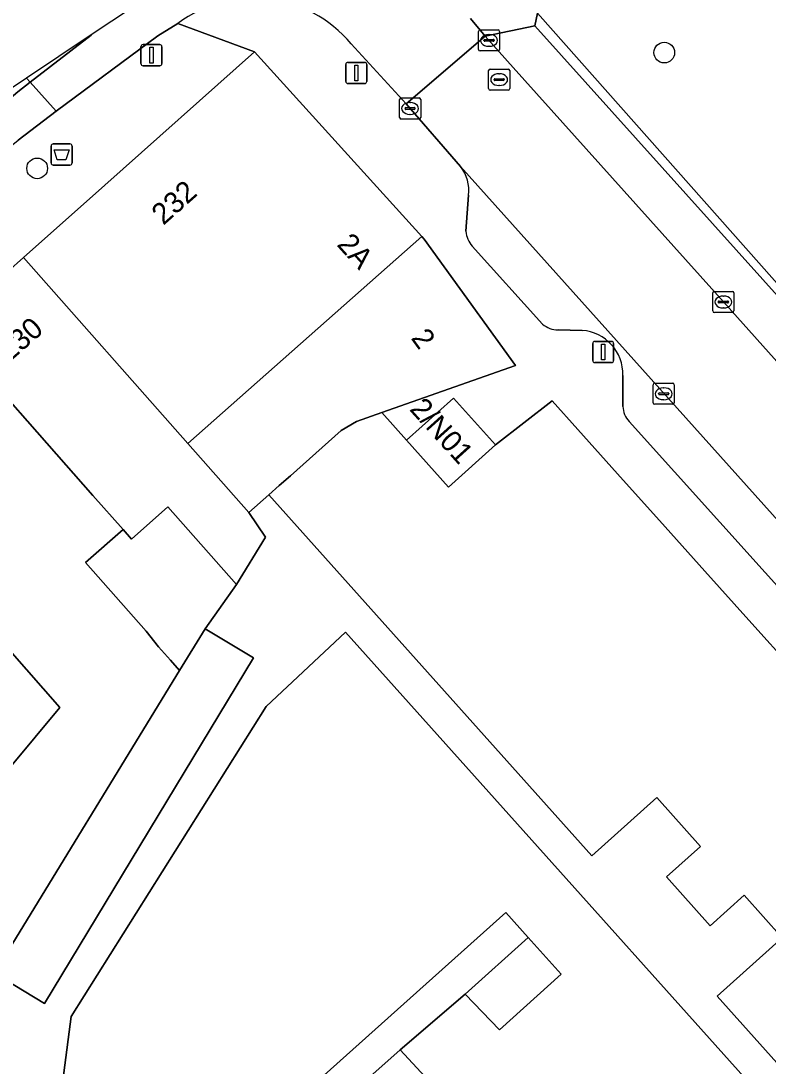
# Model space of a CAD drawing. Extents: x 162172 to 163187, y 382874 to 383685.
# Drawn here: x 162813.28 to 162848.64, y 383607.91 to 383657.38 of the extents above; entities that cross this region are included whole.
import ezdxf

# ---------------------------------------------------------------- set-up
doc = ezdxf.new("R2010")
doc.units = 0
for name, color, linetype in [('IMGEO_Afvalbak', 7, 'Continuous'), ('IMGEO_Boom', 7, 'Continuous'), ('IMGEO_Erf', 7, 'Continuous'), ('IMGEO_Hek', 7, 'Continuous'), ('IMGEO_Kolk', 7, 'Continuous'), ('IMGEO_Lichtmast', 7, 'Continuous'), ('IMGEO_Pand', 7, 'Continuous'), ('IMGEO_Pand_nummerreeks', 7, 'Continuous'), ('IMGEO_Parkeervlak_open', 7, 'Continuous'), ('IMGEO_Rijbaan_lokaal_gesloten', 7, 'Continuous'), ('IMGEO_Rijbaan_lokaal_open', 7, 'Continuous'), ('IMGEO_Rioolput', 7, 'Continuous'), ('IMGEO_Voetpad_open', 7, 'Continuous')]:
    doc.layers.add(name, color=color, linetype=linetype)

msp = doc.modelspace()

# ---------------------------------------------------------------- linework, layer by layer
at = {"layer": 'IMGEO_Afvalbak'}
for p, q in [((162814.707, 383650.659), (162814.707, 383651.459)), ((162814.707, 383651.459), (162814.707, 383650.659)), ((162814.807, 383651.559), (162815.597, 383651.559)), ((162815.597, 383651.559), (162814.807, 383651.559)), ((162815.697, 383651.459), (162815.697, 383650.659)), ((162815.697, 383650.659), (162815.697, 383651.459)), ((162815.597, 383650.559), (162814.807, 383650.559)), ((162814.807, 383650.559), (162815.597, 383650.559))]:
    msp.add_line(p, q, dxfattribs=at)
msp.add_lwpolyline([(162814.85, 383651.273), (162815.554, 383651.273), (162815.405, 383650.803), (162814.999, 383650.803), (162814.85, 383651.273)], dxfattribs=at)
for centre, start, end in [((162814.807, 383651.459), 90, 180), ((162814.807, 383651.459), 90, 180), ((162815.597, 383651.459), 0, 90), ((162815.597, 383651.459), 360, 90), ((162814.807, 383650.659), 180, 270), ((162814.807, 383650.659), 180, 270), ((162815.597, 383650.659), 270, 0), ((162815.597, 383650.659), 270, 0)]:
    msp.add_arc(centre, 0.1, start, end, dxfattribs=at)
at = {"layer": 'IMGEO_Boom'}
for centre in [(162843.728, 383655.881), (162814.048, 383650.402)]:
    msp.add_circle(centre, 0.489, dxfattribs=at)
at = {"layer": 'IMGEO_Erf'}
for points in [[(162916.808, 383645.252), (162917.022, 383645.318), (162905.854, 383676.941), (162900.86, 383679.518), (162900.856, 383679.351), (162896.033, 383677.873), (162891.968, 383676.595), (162891.808, 383676.545), (162838.673, 383660.196), (162837.735, 383657.749), (162837.594, 383657.15), (162860.297, 383631.879), (162881.252, 383608.295), (162909.981, 383576.237), (162910.86, 383575.728)], [(162811.517, 383620.568), (162815.127, 383624.888), (162811.157, 383629.382)], [(162855.634, 383598.303), (162828.636, 383628.454), (162824.889, 383624.929), (162815.65, 383610.257), (162814.957, 383604.925)], [(162819.337, 383600.047), (162836.228, 383615.172), (162837.28, 383613.997), (162838.848, 383612.252), (162835.929, 383609.631), (162834.297, 383611.319), (162831.229, 383608.674), (162832.804, 383606.977)]]:
    msp.add_lwpolyline(points, dxfattribs=at)
msp.add_lwpolyline([(162822.004, 383628.612), (162823.477, 383630.706), (162820.238, 383634.373), (162818.514, 383632.85), (162818.112, 383633.305), (162816.34, 383631.74), (162819.208, 383628.493), (162819.791, 383627.755), (162820.352, 383627.12), (162820.787, 383626.628)], close=True, dxfattribs=at)
at = {"layer": 'IMGEO_Hek'}
msp.add_lwpolyline([(162837.735, 383657.749), (162909.951, 383576.274), (162910.848, 383575.766), (162911.823, 383575.526), (162912.895, 383575.736)], dxfattribs=at)
at = {"layer": 'IMGEO_Kolk'}
for p, q in [((162834.933, 383656.033), (162834.933, 383656.885)), ((162835.008, 383656.959), (162835.86, 383656.959)), ((162835.421, 383656.739), (162835.446, 383656.739)), ((162835.934, 383656.885), (162835.934, 383656.033)), ((162835.192, 383656.453), (162835.192, 383656.465)), ((162835.63, 383656.416), (162835.232, 383656.416)), ((162835.235, 383656.502), (162835.633, 383656.502)), ((162835.444, 383656.179), (162835.419, 383656.179)), ((162835.676, 383656.465), (162835.676, 383656.453)), ((162835.86, 383655.959), (162835.008, 383655.959)), ((162831.197, 383652.809), (162831.197, 383653.661)), ((162831.272, 383653.735), (162832.124, 383653.735)), ((162832.198, 383653.661), (162832.198, 383652.809)), ((162831.456, 383653.229), (162831.456, 383653.241)), ((162831.894, 383653.192), (162831.496, 383653.192)), ((162831.499, 383653.278), (162831.897, 383653.278)), ((162831.685, 383653.515), (162831.71, 383653.515)), ((162831.94, 383653.241), (162831.94, 383653.229)), ((162832.124, 383652.735), (162831.272, 383652.735)), ((162831.708, 383652.955), (162831.683, 383652.955)), ((162846.025, 383643.65), (162846.025, 383644.502)), ((162846.1, 383644.576), (162846.952, 383644.576)), ((162846.513, 383644.356), (162846.538, 383644.356)), ((162847.026, 383644.502), (162847.026, 383643.65)), ((162846.284, 383644.07), (162846.284, 383644.082)), ((162846.722, 383644.033), (162846.324, 383644.033)), ((162846.327, 383644.119), (162846.725, 383644.119)), ((162846.536, 383643.796), (162846.511, 383643.796)), ((162846.768, 383644.082), (162846.768, 383644.07)), ((162846.952, 383643.576), (162846.1, 383643.576)), ((162843.275, 383640.232), (162844.127, 383640.232)), ((162843.2, 383639.306), (162843.2, 383640.158)), ((162843.459, 383639.726), (162843.459, 383639.738)), ((162843.502, 383639.775), (162843.9, 383639.775)), ((162843.688, 383640.012), (162843.713, 383640.012)), ((162843.943, 383639.738), (162843.943, 383639.726)), ((162844.201, 383640.158), (162844.201, 383639.306)), ((162844.127, 383639.232), (162843.275, 383639.232)), ((162843.897, 383639.689), (162843.499, 383639.689)), ((162843.711, 383639.452), (162843.686, 383639.452))]:
    msp.add_line(p, q, dxfattribs=at)
for points in [[(162834.933, 383656.033), (162834.933, 383656.885)], [(162835.008, 383656.959), (162835.86, 383656.959)], [(162835.934, 383656.885), (162835.934, 383656.033)], [(162835.86, 383655.959), (162835.008, 383655.959)], [(162831.197, 383652.809), (162831.197, 383653.661)], [(162831.272, 383653.735), (162832.124, 383653.735)], [(162832.198, 383653.661), (162832.198, 383652.809)], [(162832.124, 383652.735), (162831.272, 383652.735)], [(162846.025, 383643.65), (162846.025, 383644.502)], [(162846.1, 383644.576), (162846.952, 383644.576)], [(162847.026, 383644.502), (162847.026, 383643.65)], [(162846.952, 383643.576), (162846.1, 383643.576)], [(162843.275, 383640.232), (162844.127, 383640.232)], [(162843.2, 383639.306), (162843.2, 383640.158)], [(162844.201, 383640.158), (162844.201, 383639.306)], [(162844.127, 383639.232), (162843.275, 383639.232)]]:
    msp.add_lwpolyline(points, dxfattribs=at)
for centre, radius, start, end in [((162835.01, 383656.883), 0.0765, 91.552, 178.448), ((162835.01, 383656.883), 0.0765, 91.552, 178.448), ((162835.858, 383656.883), 0.0765, 1.552, 88.448), ((162835.858, 383656.883), 0.0765, 1.552, 88.448), ((162835.01, 383656.035), 0.0765, 181.552, 268.448), ((162835.01, 383656.035), 0.0765, 181.552, 268.448), ((162835.232, 383656.462), 0.0403, 85.8775, 175.7526), ((162835.229, 383656.452), 0.0366, 178.938, 274.7102), ((162835.633, 383656.459), 0.043, 264.8664, 352.4533), ((162835.637, 383656.464), 0.0386, 1.7309, 96.639), ((162835.858, 383656.035), 0.0765, 271.552, 358.448), ((162835.858, 383656.035), 0.0765, 271.552, 358.448), ((162831.274, 383653.659), 0.0765, 91.552, 178.448), ((162831.274, 383653.659), 0.0765, 91.552, 178.448), ((162832.122, 383653.659), 0.0765, 1.552, 88.448), ((162832.122, 383653.659), 0.0765, 1.552, 88.448), ((162831.496, 383653.238), 0.0403, 85.8775, 175.7526), ((162831.493, 383653.228), 0.0366, 178.938, 274.7102), ((162831.897, 383653.235), 0.043, 264.8664, 352.4533), ((162831.901, 383653.24), 0.0386, 1.7309, 96.639), ((162831.274, 383652.811), 0.0765, 181.552, 268.448), ((162831.274, 383652.811), 0.0765, 181.552, 268.448), ((162832.122, 383652.811), 0.0765, 271.552, 358.448), ((162832.122, 383652.811), 0.0765, 271.552, 358.448), ((162846.102, 383644.5), 0.0765, 91.552, 178.448), ((162846.102, 383644.5), 0.0765, 91.552, 178.448), ((162846.95, 383644.5), 0.0765, 1.552, 88.448), ((162846.95, 383644.5), 0.0765, 1.552, 88.448), ((162846.324, 383644.079), 0.0403, 85.8775, 175.7526), ((162846.321, 383644.069), 0.0366, 178.938, 274.7102), ((162846.725, 383644.076), 0.043, 264.8664, 352.4533), ((162846.729, 383644.081), 0.0386, 1.7309, 96.639), ((162846.102, 383643.652), 0.0765, 181.552, 268.448), ((162846.102, 383643.652), 0.0765, 181.552, 268.448), ((162846.95, 383643.652), 0.0765, 271.552, 358.448), ((162846.95, 383643.652), 0.0765, 271.552, 358.448), ((162843.277, 383640.156), 0.0765, 91.552, 178.448), ((162843.277, 383640.156), 0.0765, 91.552, 178.448), ((162844.125, 383640.156), 0.0765, 1.552, 88.448), ((162844.125, 383640.156), 0.0765, 1.552, 88.448), ((162843.499, 383639.735), 0.0403, 85.8775, 175.7526), ((162843.496, 383639.725), 0.0366, 178.938, 274.7102), ((162843.9, 383639.732), 0.043, 264.8664, 352.4533), ((162843.904, 383639.737), 0.0386, 1.7309, 96.639), ((162843.277, 383639.308), 0.0765, 181.552, 268.448), ((162843.277, 383639.308), 0.0765, 181.552, 268.448), ((162844.125, 383639.308), 0.0765, 271.552, 358.448), ((162844.125, 383639.308), 0.0765, 271.552, 358.448)]:
    msp.add_arc(centre, radius, start, end, dxfattribs=at)
for centre, major_axis, ratio, start_param, end_param in [((162835.42, 383656.459), (-0.387, 0.002), 0.722429, 4.712389, 7.853982), ((162835.445, 383656.459), (-0.39, 0.002), 0.717154, 1.570796, 4.712389), ((162831.684, 383653.235), (-0.387, 0.002), 0.722429, 4.712389, 7.853982), ((162831.709, 383653.235), (-0.39, 0.002), 0.717154, 1.570796, 4.712389), ((162846.512, 383644.076), (-0.387, 0.002), 0.722429, 4.712389, 7.853982), ((162846.537, 383644.076), (-0.39, 0.002), 0.717154, 1.570796, 4.712389), ((162843.687, 383639.732), (-0.387, 0.002), 0.722429, 4.712389, 7.853982), ((162843.712, 383639.732), (-0.39, 0.002), 0.717154, 1.570796, 4.712389)]:
    msp.add_ellipse(centre, major_axis=major_axis, ratio=ratio, start_param=start_param, end_param=end_param, dxfattribs=at)
at = {"layer": 'IMGEO_Lichtmast'}
for p, q in [((162818.961, 383655.357), (162818.961, 383656.157)), ((162818.961, 383656.157), (162818.961, 383655.357)), ((162819.061, 383656.257), (162819.851, 383656.257)), ((162819.851, 383656.257), (162819.061, 383656.257)), ((162819.951, 383656.157), (162819.951, 383655.357)), ((162819.951, 383655.357), (162819.951, 383656.157)), ((162819.851, 383655.257), (162819.061, 383655.257)), ((162819.061, 383655.257), (162819.851, 383655.257)), ((162828.655, 383654.518), (162828.655, 383655.318)), ((162828.655, 383655.318), (162828.655, 383654.518)), ((162828.755, 383655.418), (162829.545, 383655.418)), ((162829.545, 383655.418), (162828.755, 383655.418)), ((162829.645, 383655.318), (162829.645, 383654.518)), ((162829.645, 383654.518), (162829.645, 383655.318)), ((162829.545, 383654.418), (162828.755, 383654.418)), ((162828.755, 383654.418), (162829.545, 383654.418)), ((162840.44, 383642.209), (162841.23, 383642.209)), ((162841.23, 383642.209), (162840.44, 383642.209)), ((162840.34, 383641.309), (162840.34, 383642.109)), ((162840.34, 383642.109), (162840.34, 383641.309)), ((162841.33, 383642.109), (162841.33, 383641.309)), ((162841.33, 383641.309), (162841.33, 383642.109)), ((162841.23, 383641.209), (162840.44, 383641.209)), ((162840.44, 383641.209), (162841.23, 383641.209))]:
    msp.add_line(p, q, dxfattribs=at)
for points in [[(162819.381, 383656.132), (162819.531, 383656.132), (162819.531, 383655.382), (162819.381, 383655.382), (162819.381, 383656.132)], [(162829.075, 383655.293), (162829.225, 383655.293), (162829.225, 383654.543), (162829.075, 383654.543), (162829.075, 383655.293)], [(162840.76, 383642.084), (162840.91, 383642.084), (162840.91, 383641.334), (162840.76, 383641.334), (162840.76, 383642.084)]]:
    msp.add_lwpolyline(points, dxfattribs=at)
for centre, start, end in [((162819.061, 383656.157), 90, 180), ((162819.061, 383656.157), 90, 180), ((162819.851, 383656.157), 0, 90), ((162819.851, 383656.157), 360, 90), ((162819.061, 383655.357), 180, 270), ((162819.061, 383655.357), 180, 270), ((162819.851, 383655.357), 270, 0), ((162819.851, 383655.357), 270, 0), ((162828.755, 383655.318), 90, 180), ((162828.755, 383655.318), 90, 180), ((162829.545, 383655.318), 0, 90), ((162829.545, 383655.318), 360, 90), ((162828.755, 383654.518), 180, 270), ((162828.755, 383654.518), 180, 270), ((162829.545, 383654.518), 270, 0), ((162829.545, 383654.518), 270, 0), ((162840.44, 383642.109), 90, 180), ((162840.44, 383642.109), 90, 180), ((162841.23, 383642.109), 0, 90), ((162841.23, 383642.109), 360, 90), ((162840.44, 383641.309), 180, 270), ((162840.44, 383641.309), 180, 270), ((162841.23, 383641.309), 270, 0), ((162841.23, 383641.309), 270, 0)]:
    msp.add_arc(centre, 0.1, start, end, dxfattribs=at)
at = {"layer": 'IMGEO_Pand'}
for points in [[(162821.179, 383637.375), (162832.256, 383647.169), (162824.34, 383655.915), (162817.242, 383649.598), (162813.403, 383646.181)], [(162825.009, 383634.943), (162825.508, 383635.388), (162826.031, 383635.854), (162828.438, 383637.999), (162829.155, 383638.421), (162830.355, 383638.844), (162836.681, 383641.076), (162832.368, 383647.045), (162832.256, 383647.169), (162821.179, 383637.375), (162824.067, 383634.105)], [(162813.403, 383646.181), (162809.673, 383642.861), (162816.689, 383634.916), (162818.112, 383633.305), (162818.514, 383632.85), (162820.238, 383634.373), (162823.477, 383630.706), (162824.85, 383632.95), (162824.067, 383634.105), (162821.179, 383637.375)], [(162816.34, 383631.74), (162818.112, 383633.305), (162816.689, 383634.916), (162809.673, 383642.861), (162801.961, 383635.997), (162809.272, 383627.717), (162809.442, 383627.867), (162811.157, 383629.382), (162815.127, 383624.888), (162811.517, 383620.568), (162812.415, 383619.38), (162802.449, 383608.311), (162800.881, 383606.569), (162800.509, 383606.156), (162805.094, 383601.047), (162812.005, 383612.313), (162820.787, 383626.628), (162820.352, 383627.12), (162819.791, 383627.755), (162819.208, 383628.493)], [(162835.743, 383637.307), (162833.756, 383639.528), (162831.527, 383637.534), (162833.514, 383635.313)], [(162822.004, 383628.612), (162820.787, 383626.628), (162812.005, 383612.313), (162814.391, 383610.869), (162824.289, 383627.23)], [(162837.28, 383613.997), (162834.297, 383611.319), (162835.929, 383609.631), (162838.848, 383612.252)], [(162831.229, 383608.674), (162828.358, 383606.114), (162829.938, 383604.354), (162832.804, 383606.977)]]:
    msp.add_lwpolyline(points, close=True, dxfattribs=at)
msp.add_lwpolyline([(162849.883, 383626.617), (162847.728, 383629.021), (162845.652, 383631.337), (162843.499, 383633.738), (162841.788, 383635.647), (162839.637, 383638.046), (162838.423, 383639.401), (162835.743, 383637.307), (162833.514, 383635.313), (162831.527, 383637.534), (162830.355, 383638.844), (162829.155, 383638.421), (162828.438, 383637.999), (162826.031, 383635.854), (162825.508, 383635.388), (162825.009, 383634.943), (162840.291, 383617.86), (162843.376, 383620.62), (162845.446, 383618.306), (162843.829, 383616.86), (162845.894, 383614.551), (162847.511, 383615.998), (162849.314, 383613.982), (162846.229, 383611.222), (162853.503, 383603.091)], dxfattribs=at)
at = {"layer": 'IMGEO_Parkeervlak_open'}
for points in [[(162868.397, 383612.205), (162834.085, 383650.483)], [(162834.461, 383649.127), (162834.341, 383647.423)], [(162834.64, 383646.714), (162837.971, 383643.026)], [(162838.702, 383642.753), (162839.838, 383642.734)], [(162841.766, 383640.595), (162841.77, 383639.134)], [(162842.061, 383638.426), (162852.797, 383626.499)]]:
    msp.add_lwpolyline(points, dxfattribs=at)
for centre, radius, start, end in [((162832.664, 383649.359), 1.812, 352.6502, 38.3457), ((162835.628, 383647.548), 1.293, 185.5536, 220.1788), ((162838.705, 383643.876), 1.123, 229.1976, 269.845), ((162839.687, 383640.659), 2.08, 358.228, 85.8322), ((162842.797, 383639.142), 1.027, 180.4574, 224.2296)]:
    msp.add_arc(centre, radius, start, end, dxfattribs=at)
at = {"layer": 'IMGEO_Rijbaan_lokaal_gesloten'}
msp.add_lwpolyline([(162816.61, 383656.714), (162813.538, 383654.666), (162813.712, 383654.475), (162816.606, 383656.711)], close=True, dxfattribs=at)
for points in [[(162575.926, 383440.306), (162578.565, 383444.116), (162582.633, 383450.258), (162596.824, 383462.654), (162637.568, 383498.615), (162689.014, 383544.186), (162734.284, 383584.449), (162759.283, 383606.749), (162778.679, 383623.816), (162796.954, 383640.261), (162813.125, 383654.021), (162813.712, 383654.475), (162813.538, 383654.666), (162810.667, 383652.751), (162760.193, 383608.758), (162655.931, 383517.885), (162648.311, 383511.243), (162639.616, 383503.665), (162572.318, 383443.713), (162533.593, 383410.347)], [(162683.894, 383537.45), (162700.174, 383551.938), (162715.261, 383565.336), (162726.771, 383575.578), (162743.824, 383590.746), (162757.962, 383603.266), (162759.324, 383604.456), (162766.112, 383610.487), (162771.204, 383614.993), (162772.577, 383616.194), (162799.979, 383640.559), (162804.504, 383644.57), (162807.572, 383647.162), (162811.025, 383650.012), (162813.152, 383651.728), (162814.946, 383653.116), (162813.712, 383654.475), (162813.125, 383654.021), (162796.954, 383640.261), (162778.679, 383623.816), (162759.283, 383606.749), (162734.284, 383584.449), (162689.014, 383544.186), (162637.568, 383498.615)]]:
    msp.add_lwpolyline(points, dxfattribs=at)
at = {"layer": 'IMGEO_Rijbaan_lokaal_open'}
for points in [[(162837.498, 383666.508), (162839.467, 383667.225), (162838.766, 383668.996), (162830.919, 383665.302), (162823.448, 383661.19), (162822.525, 383660.658), (162822.52, 383660.655), (162816.61, 383656.714)], [(162816.61, 383656.714), (162816.606, 383656.711), (162813.712, 383654.475), (162814.946, 383653.116), (162819.765, 383656.681), (162820.697, 383657.263)], [(162828.909, 383656.292), (162831.511, 383653.451), (162835.255, 383656.66), (162834.553, 383657.499)]]:
    msp.add_lwpolyline(points, dxfattribs=at)
msp.add_lwpolyline([(162846.526, 383644.076), (162836.576, 383655.17), (162835.255, 383656.66), (162831.511, 383653.451), (162834.085, 383650.483), (162868.397, 383612.205), (162872.078, 383615.502)], close=True, dxfattribs=at)
msp.add_arc((162824.291, 383652.445), 6.011, 39.7944, 126.7188, dxfattribs=at)
at = {"layer": 'IMGEO_Rioolput'}
for p, q in [((162835.488, 383655.102), (162836.34, 383655.102)), ((162835.413, 383654.176), (162835.413, 383655.028)), ((162835.672, 383654.596), (162835.672, 383654.608)), ((162836.11, 383654.559), (162835.712, 383654.559)), ((162835.715, 383654.645), (162836.113, 383654.645)), ((162835.901, 383654.882), (162835.926, 383654.882)), ((162836.156, 383654.608), (162836.156, 383654.596)), ((162836.414, 383655.028), (162836.414, 383654.176)), ((162836.34, 383654.102), (162835.488, 383654.102)), ((162835.924, 383654.322), (162835.899, 383654.322))]:
    msp.add_line(p, q, dxfattribs=at)
for points in [[(162835.488, 383655.102), (162836.34, 383655.102)], [(162835.413, 383654.176), (162835.413, 383655.028)], [(162836.414, 383655.028), (162836.414, 383654.176)], [(162836.34, 383654.102), (162835.488, 383654.102)]]:
    msp.add_lwpolyline(points, dxfattribs=at)
for centre, radius, start, end in [((162835.49, 383655.026), 0.0765, 91.552, 178.448), ((162835.49, 383655.026), 0.0765, 91.552, 178.448), ((162836.338, 383655.026), 0.0765, 1.552, 88.448), ((162836.338, 383655.026), 0.0765, 1.552, 88.448), ((162835.712, 383654.605), 0.0403, 85.8775, 175.7526), ((162835.709, 383654.595), 0.0366, 178.938, 274.7102), ((162836.113, 383654.602), 0.043, 264.8664, 352.4533), ((162836.117, 383654.607), 0.0386, 1.7309, 96.639), ((162835.49, 383654.178), 0.0765, 181.552, 268.448), ((162835.49, 383654.178), 0.0765, 181.552, 268.448), ((162836.338, 383654.178), 0.0765, 271.552, 358.448), ((162836.338, 383654.178), 0.0765, 271.552, 358.448)]:
    msp.add_arc(centre, radius, start, end, dxfattribs=at)
for centre, major_axis, ratio, start_param, end_param in [((162835.9, 383654.602), (-0.387, 0.002), 0.722429, 4.712389, 7.853982), ((162835.925, 383654.602), (-0.39, 0.002), 0.717154, 1.570796, 4.712389)]:
    msp.add_ellipse(centre, major_axis=major_axis, ratio=ratio, start_param=start_param, end_param=end_param, dxfattribs=at)
at = {"layer": 'IMGEO_Voetpad_open'}
for points in [[(162834.553, 383657.499), (162835.255, 383656.66), (162837.594, 383657.15), (162837.735, 383657.749), (162837.914, 383658.515), (162838.46, 383660.852), (162837.533, 383663.33), (162848.814, 383667.444), (162854.839, 383667.526), (162855.699, 383667.696), (162867.648, 383671.358)], [(162656.774, 383506.961), (162717.92, 383562.116), (162762.497, 383602.315), (162762.794, 383601.985), (162763.095, 383601.608), (162765.814, 383604.025), (162768.445, 383606.355), (162773.686, 383610.994), (162778.49, 383615.247), (162786.75, 383622.559), (162791.147, 383626.451), (162795.293, 383630.121), (162799.151, 383633.536), (162800.915, 383635.066), (162801.961, 383635.997), (162809.673, 383642.861), (162813.403, 383646.181), (162817.242, 383649.598), (162824.34, 383655.915), (162820.697, 383657.263), (162819.765, 383656.681), (162814.946, 383653.116), (162813.152, 383651.728)], [(162820.697, 383657.263), (162824.34, 383655.915), (162832.256, 383647.169), (162832.368, 383647.045), (162836.681, 383641.076), (162830.355, 383638.844), (162831.527, 383637.534), (162833.756, 383639.528), (162835.743, 383637.307), (162838.423, 383639.401), (162839.637, 383638.046), (162841.788, 383635.647), (162843.499, 383633.738), (162845.652, 383631.337), (162847.728, 383629.021), (162849.883, 383626.617), (162866.531, 383608.046), (162868.397, 383612.205)], [(162834.085, 383650.483), (162831.511, 383653.451), (162828.909, 383656.292)], [(162834.341, 383647.423), (162834.461, 383649.127)], [(162837.971, 383643.026), (162834.64, 383646.714)], [(162839.838, 383642.734), (162838.702, 383642.753)], [(162841.77, 383639.134), (162841.766, 383640.595)], [(162852.797, 383626.499), (162842.061, 383638.426)], [(162853.503, 383603.091), (162846.229, 383611.222), (162849.314, 383613.982), (162847.511, 383615.998), (162845.894, 383614.551), (162843.829, 383616.86), (162845.446, 383618.306), (162843.376, 383620.62), (162840.291, 383617.86), (162825.009, 383634.943), (162824.067, 383634.105), (162824.85, 383632.95), (162823.477, 383630.706), (162822.004, 383628.612), (162824.289, 383627.23), (162814.391, 383610.869), (162812.005, 383612.313), (162805.094, 383601.047)], [(162814.957, 383604.925), (162815.65, 383610.257), (162824.889, 383624.929), (162828.636, 383628.454), (162855.634, 383598.303)], [(162828.358, 383606.114), (162831.229, 383608.674), (162834.297, 383611.319), (162837.28, 383613.997), (162836.228, 383615.172), (162819.337, 383600.047)]]:
    msp.add_lwpolyline(points, dxfattribs=at)
msp.add_lwpolyline([(162860.297, 383631.879), (162837.594, 383657.15), (162835.255, 383656.66), (162836.576, 383655.17), (162846.526, 383644.076), (162872.078, 383615.502), (162883.756, 383602.384), (162907.901, 383575.325), (162909.981, 383576.237), (162881.252, 383608.295)], close=True, dxfattribs=at)
for centre, radius, start, end in [((162824.291, 383652.445), 6.011, 39.7944, 126.7188), ((162832.664, 383649.359), 1.812, 352.6502, 38.3457), ((162835.628, 383647.548), 1.293, 185.5536, 220.1788), ((162838.705, 383643.876), 1.123, 229.1976, 269.845), ((162839.687, 383640.659), 2.08, 358.228, 85.8322), ((162842.797, 383639.142), 1.027, 180.4574, 224.2296)]:
    msp.add_arc(centre, radius, start, end, dxfattribs=at)

# ---------------------------------------------------------------- texts
at = {"layer": 'IMGEO_Pand_nummerreeks'}
for s, rotation, p in [('232', 41.6693, (162820.02, 383647.68)), ('2A', 312.1474, (162828.195, 383646.769)), ('230', 41.3504, (162812.734, 383641.21)), ('2', 305.921, (162831.71, 383642.363)), ('2/N01', 312.0892, (162831.637, 383638.976))]:
    msp.add_text(s, height=1, rotation=rotation, dxfattribs=at).set_placement(p)

doc.saveas('drawing.dxf')
